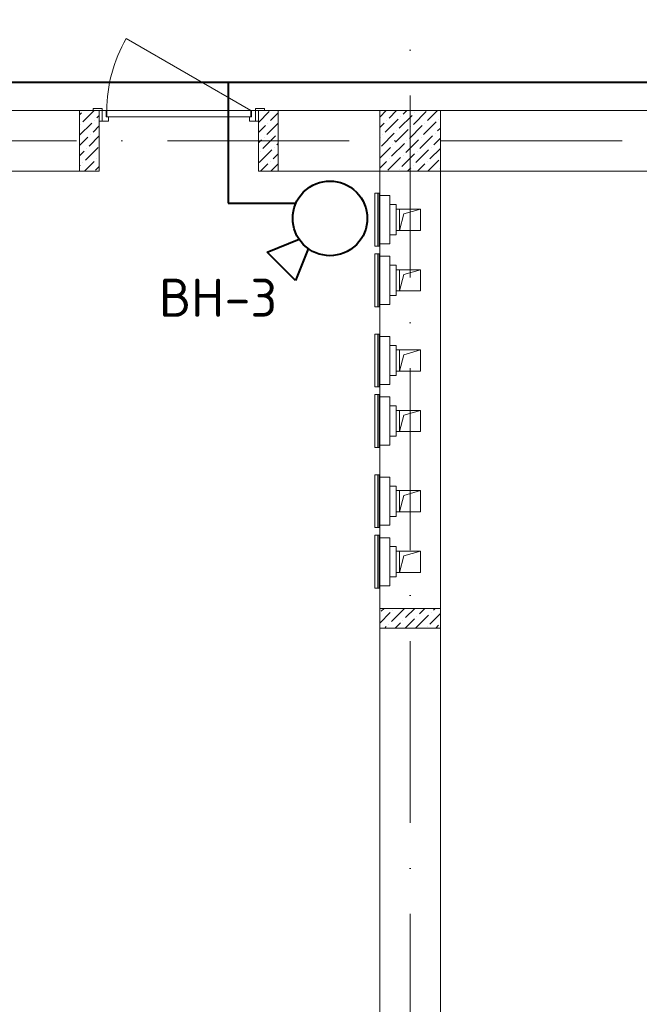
# Model space of a CAD drawing. Header units: millimetres. Extents: x 1114507 to 93926427, y 174473 to 817039.
# Tile 286 of 483: x 1816546 to 1820634, y 199428 to 205925. Entities that reach past the tile are written whole.
import ezdxf

# ---------------------------------------------------------------- set-up
doc = ezdxf.new("R2010")
doc.units = ezdxf.units.MM
doc.linetypes.add('ACAD_ISO10W100', pattern=[18, 12, -3, 0, -3])
doc.linetypes.add('ADSK_Скрыто', pattern=[6, 3, -3])
for name, color, linetype, lineweight in [('_Hidden_', 7, 'ADSK_Скрыто', 9), ('Doors', 86, 'Continuous', 13), ('Mechanical Equipment', 7, 'Continuous', 18), ('размеры', 12, 'Continuous', 15)]:
    doc.layers.add(name, color=color, linetype=linetype, lineweight=lineweight)
doc.layers.add('PDF28_Text', color=7, linetype='Continuous')
doc.layers.add('ventilatsiya', color=7, linetype='Continuous')
doc.styles.add('PDF ISOCPEUR', font='isocpeur.TTF')

# ---------------------------------------------------------------- blocks, each defined once
blk = doc.blocks.new('blokqav3mak')
at = {"color": 1, "linetype": 'ACAD_ISO10W100', "lineweight": 0, "ltscale": 100}
for p, q in [((1612766.4, 782425.1), (1612766.4, 766825.1)), ((1626766.4, 773125.1), (1599766.4, 773125.1))]:
    blk.add_line(p, q, dxfattribs=at)
at = {"lineweight": 0, "ltscale": 100}
for p, q in [((1610716.4, 773325.1), (1602966.4, 773325.1)), ((1610716.4, 772925.1), (1610716.4, 773325.1)), ((1612966.4, 773325.1), (1611766.4, 773325.1)), ((1611766.4, 772925.1), (1611766.4, 773325.1)), ((1615116.4, 773325.1), (1612966.4, 773325.1)), ((1612966.4, 773325.1), (1612966.4, 767025.1)), ((1610716.4, 772925.1), (1603366.4, 772925.1)), ((1612566.4, 772925.1), (1611766.4, 772925.1)), ((1612566.4, 772925.1), (1612566.4, 767025.1)), ((1615116.4, 772925.1), (1612966.4, 772925.1))]:
    blk.add_line(p, q, dxfattribs=at)
at = {"linetype": 'Continuous', "lineweight": 0, "ltscale": 100}
for p, q in [((1610586.4, 773297.2, 0), (1610599.3, 773310.1, 0)), ((1610607.7, 773251.2, 0), (1610681.7, 773325.1, 0)), ((1610700.3, 773276.4, 0), (1610716.4, 773292.5, 0)), ((1611766.4, 773247.5, 0), (1611837.4, 773318.5, 0)), ((1611845.8, 773259.6, 0), (1611896.4, 773310.1, 0)), ((1612566.4, 773281.7), (1612609.7, 773325.1)), ((1612628.3, 773276.3), (1612677.1, 773325.1)), ((1612695.7, 773209), (1612779.9, 773293.2)), ((1612720.9, 773301.6), (1612744.5, 773325.1)), ((1612788.3, 773234.2), (1612872.5, 773318.4)), ((1612796.7, 773310), (1612796.7, 773310)), ((1612880.9, 773259.5), (1612946.5, 773325.1)), ((1610586.4, 773162.5, 0), (1610666.7, 773242.8, 0)), ((1610590.9, 773234.3, 0), (1610590.9, 773234.3, 0)), ((1610675.1, 773183.8, 0), (1610716.4, 773225.1, 0)), ((1610683.5, 773259.6, 0), (1610683.5, 773259.6, 0)), ((1611766.4, 773180.1, 0), (1611812.2, 773225.9, 0)), ((1611820.6, 773167, 0), (1611896.4, 773242.8, 0)), ((1611829, 773242.8, 0), (1611829, 773242.8, 0)), ((1612566.4, 773214.4), (1612594.7, 773242.7)), ((1612603.1, 773183.7), (1612687.3, 773267.9)), ((1612611.5, 773259.5), (1612611.5, 773259.5)), ((1612704.1, 773284.8), (1612704.1, 773284.8)), ((1612763, 773141.6), (1612847.2, 773225.8)), ((1612855.7, 773166.9), (1612939.8, 773251.1)), ((1612864.1, 773242.7), (1612864.1, 773242.7)), ((1612956.7, 773267.9), (1612956.7, 773267.9)), ((1610649.8, 773091.2, 0), (1610716.4, 773157.7, 0)), ((1610658.2, 773167, 0), (1610658.2, 773167, 0)), ((1611795.3, 773074.4, 0), (1611879.5, 773158.6, 0)), ((1611896.3, 773175.4, 0), (1611896.3, 773175.4, 0)), ((1612577.8, 773091.1), (1612662, 773175.3)), ((1612586.2, 773166.9), (1612586.2, 773166.9)), ((1612670.4, 773116.4), (1612754.6, 773200.6)), ((1612678.9, 773192.2), (1612678.9, 773192.2)), ((1612771.5, 773217.4), (1612771.5, 773217.4)), ((1612830.4, 773074.3), (1612914.6, 773158.5)), ((1612931.4, 773175.3), (1612931.4, 773175.3)), ((1612948.3, 773192.2), (1612966.4, 773210.2)), ((1610586.4, 773095.1, 0), (1610641.4, 773150.1, 0)), ((1611766.4, 773112.8, 0), (1611786.9, 773133.3, 0)), ((1611803.7, 773150.1, 0), (1611803.7, 773150.1, 0)), ((1611887.9, 773099.6, 0), (1611896.4, 773108.1, 0)), ((1612566.4, 773147), (1612569.4, 773150.1)), ((1612645.2, 773023.8), (1612729.4, 773108)), ((1612653.6, 773099.5), (1612653.6, 773099.5)), ((1612737.8, 773049), (1612822, 773133.2)), ((1612746.2, 773124.8), (1612746.2, 773124.8)), ((1612838.8, 773150.1), (1612838.8, 773150.1)), ((1612923, 773099.5), (1612966.4, 773142.9)), ((1610586.4, 773027.7, 0), (1610616.1, 773057.5, 0)), ((1610624.6, 772998.6, 0), (1610708.8, 773082.8, 0)), ((1610633, 773074.4, 0), (1610633, 773074.4, 0)), ((1611770.1, 772981.8, 0), (1611854.2, 773066, 0)), ((1611778.5, 773057.5, 0), (1611778.5, 773057.5, 0)), ((1611862.7, 773007, 0), (1611896.4, 773040.7, 0)), ((1611871.1, 773082.8, 0), (1611871.1, 773082.8, 0)), ((1612566.4, 773012.3), (1612636.8, 773082.7)), ((1612712.5, 772956.4), (1612796.7, 773040.6)), ((1612720.9, 773032.2), (1612720.9, 773032.2)), ((1612805.1, 772981.7), (1612889.3, 773065.9)), ((1612813.6, 773057.4), (1612813.6, 773057.4)), ((1612897.7, 773006.9), (1612966.4, 773075.5)), ((1612906.2, 773082.7), (1612906.2, 773082.7)), ((1610586.4, 772960.4, 0), (1610590.9, 772964.9, 0)), ((1610607.7, 772981.8, 0), (1610607.7, 772981.8, 0)), ((1610618.4, 772925.1, 0), (1610683.5, 772990.2, 0)), ((1610700.3, 773007, 0), (1610700.3, 773007, 0)), ((1611780.7, 772925.1, 0), (1611829, 772973.3, 0)), ((1611845.8, 772990.2, 0), (1611845.8, 772990.2, 0)), ((1611848.1, 772925.1, 0), (1611896.4, 772973.4, 0)), ((1612566.4, 772944.9), (1612611.5, 772990.1)), ((1612619.9, 772931.2), (1612704.1, 773015.4)), ((1612628.3, 773006.9), (1612628.3, 773006.9)), ((1612788.3, 772964.8), (1612788.3, 772964.8)), ((1612815.9, 772925.1), (1612864.1, 772973.3)), ((1612880.9, 772990.1), (1612880.9, 772990.1)), ((1612883.3, 772925.1), (1612956.7, 772998.5)), ((1610691.9, 772931.3, 0), (1610716.4, 772955.7, 0)), ((1612695.7, 772939.6), (1612695.7, 772939.6)), ((1612748.6, 772925.1), (1612771.5, 772948)), ((1612965.1, 772939.6), (1612966.4, 772940.8)), ((1612576.3, 770021.1, 0), (1612595.4, 770040.1, 0)), ((1612736.3, 769979, 0), (1612797.4, 770040.1, 0)), ((1612828.9, 770004.2, 0), (1612864.8, 770040.1, 0)), ((1612921.5, 770029.5, 0), (1612932.1, 770040.1, 0)), ((1612566.4, 769943.7, 0), (1612635.3, 770012.7, 0)), ((1612643.7, 769953.7, 0), (1612727.9, 770037.9, 0)), ((1612652.1, 770029.5, 0), (1612652.1, 770029.5, 0)), ((1612803.7, 769911.6, 0), (1612887.8, 769995.8, 0)), ((1612812.1, 769987.4, 0), (1612812.1, 769987.4, 0)), ((1612896.3, 769936.9, 0), (1612966.4, 770007, 0)), ((1612904.7, 770012.7, 0), (1612904.7, 770012.7, 0)), ((1612600.1, 769910.1, 0), (1612610, 769920.1, 0)), ((1612626.9, 769936.9, 0), (1612626.9, 769936.9, 0)), ((1612667.4, 769910.1, 0), (1612702.6, 769945.3, 0)), ((1612719.5, 769962.1, 0), (1612719.5, 769962.1, 0)), ((1612734.8, 769910.1, 0), (1612795.2, 769970.6, 0)), ((1612879.4, 769920.1, 0), (1612879.4, 769920.1, 0)), ((1612936.8, 769910.1, 0), (1612955.2, 769928.5, 0))]:
    blk.add_line(p, q, dxfattribs=at)
at = {"layer": '_Hidden_', "color": 5, "lineweight": 0}
for p, q in [((1612562.5, 772779.5), (1612563, 772779.5)), ((1612566.4, 772763.5), (1612566.4, 772763.9)), ((1612566.4, 772763.9), (1612566.4, 772763.5)), ((1612609.4, 772763.9), (1612609.4, 772763.5)), ((1612609.4, 772763.5), (1612609.4, 772763.9)), ((1612633.4, 772763.5), (1612633.4, 772763.9)), ((1612633.4, 772763.9), (1612633.4, 772763.5)), ((1612566.4, 772446.2), (1612566.4, 772445.9)), ((1612566.4, 772445.9), (1612566.4, 772446.2)), ((1612609.4, 772446.2), (1612609.4, 772445.9)), ((1612609.4, 772445.9), (1612609.4, 772446.2)), ((1612633.4, 772445.9), (1612633.4, 772446.2)), ((1612633.4, 772446.2), (1612633.4, 772445.9)), ((1612563, 772430.6), (1612562.5, 772430.6)), ((1612562.5, 772380), (1612563, 772380)), ((1612566.4, 772364), (1612566.4, 772364.3)), ((1612566.4, 772364.3), (1612566.4, 772364)), ((1612609.4, 772364.3), (1612609.4, 772364)), ((1612609.4, 772364), (1612609.4, 772364.3)), ((1612633.4, 772364), (1612633.4, 772364.3)), ((1612633.4, 772364.3), (1612633.4, 772364)), ((1612563, 772031.1), (1612562.5, 772031.1)), ((1612566.4, 772046.7), (1612566.4, 772046.3)), ((1612566.4, 772046.3), (1612566.4, 772046.7)), ((1612609.4, 772046.7), (1612609.4, 772046.3)), ((1612609.4, 772046.3), (1612609.4, 772046.7)), ((1612633.4, 772046.3), (1612633.4, 772046.7)), ((1612633.4, 772046.7), (1612633.4, 772046.3)), ((1612562.5, 771850.8), (1612563, 771850.8)), ((1612566.4, 771834.8), (1612566.4, 771835.1)), ((1612566.4, 771835.1), (1612566.4, 771834.8)), ((1612609.4, 771835.1), (1612609.4, 771834.8)), ((1612609.4, 771834.8), (1612609.4, 771835.1)), ((1612633.4, 771834.8), (1612633.4, 771835.1)), ((1612633.4, 771835.1), (1612633.4, 771834.8)), ((1612563, 771501.9), (1612562.5, 771501.9)), ((1612566.4, 771517.5), (1612566.4, 771517.1)), ((1612566.4, 771517.1), (1612566.4, 771517.5)), ((1612609.4, 771517.5), (1612609.4, 771517.1)), ((1612609.4, 771517.1), (1612609.4, 771517.5)), ((1612633.4, 771517.1), (1612633.4, 771517.5)), ((1612633.4, 771517.5), (1612633.4, 771517.1)), ((1612562.5, 771451.2), (1612563, 771451.2)), ((1612566.4, 771435.2), (1612566.4, 771435.6)), ((1612566.4, 771435.6), (1612566.4, 771435.2)), ((1612609.4, 771435.6), (1612609.4, 771435.2)), ((1612609.4, 771435.2), (1612609.4, 771435.6)), ((1612633.4, 771435.2), (1612633.4, 771435.6)), ((1612633.4, 771435.6), (1612633.4, 771435.2)), ((1612563, 771102.3), (1612562.5, 771102.3)), ((1612566.4, 771117.9), (1612566.4, 771117.6)), ((1612566.4, 771117.6), (1612566.4, 771117.9)), ((1612609.4, 771117.9), (1612609.4, 771117.6)), ((1612609.4, 771117.6), (1612609.4, 771117.9)), ((1612633.4, 771117.6), (1612633.4, 771117.9)), ((1612633.4, 771117.9), (1612633.4, 771117.6)), ((1612562.5, 770922), (1612563, 770922)), ((1612566.4, 770906), (1612566.4, 770906.4)), ((1612566.4, 770906.4), (1612566.4, 770906)), ((1612609.4, 770906.4), (1612609.4, 770906)), ((1612609.4, 770906), (1612609.4, 770906.4)), ((1612633.4, 770906), (1612633.4, 770906.4)), ((1612633.4, 770906.4), (1612633.4, 770906)), ((1612563, 770573.1), (1612562.5, 770573.1)), ((1612566.4, 770588.7), (1612566.4, 770588.4)), ((1612566.4, 770588.4), (1612566.4, 770588.7)), ((1612609.4, 770588.7), (1612609.4, 770588.4)), ((1612609.4, 770588.4), (1612609.4, 770588.7)), ((1612633.4, 770588.4), (1612633.4, 770588.7)), ((1612633.4, 770588.7), (1612633.4, 770588.4)), ((1612562.5, 770522.5), (1612563, 770522.5)), ((1612566.4, 770506.5), (1612566.4, 770506.8)), ((1612566.4, 770506.8), (1612566.4, 770506.5)), ((1612609.4, 770506.8), (1612609.4, 770506.5)), ((1612609.4, 770506.5), (1612609.4, 770506.8)), ((1612633.4, 770506.5), (1612633.4, 770506.8)), ((1612633.4, 770506.8), (1612633.4, 770506.5)), ((1612563, 770173.6), (1612562.5, 770173.6)), ((1612566.4, 770189.2), (1612566.4, 770188.8)), ((1612566.4, 770188.8), (1612566.4, 770189.2)), ((1612609.4, 770189.2), (1612609.4, 770188.8)), ((1612609.4, 770188.8), (1612609.4, 770189.2)), ((1612633.4, 770188.8), (1612633.4, 770189.2)), ((1612633.4, 770189.2), (1612633.4, 770188.8))]:
    blk.add_line(p, q, dxfattribs=at)
at = {"layer": 'Doors', "lineweight": 0}
for p, q in [((1611716.4, 773325.1), (1610893.6, 773800.1)), ((1610736.4, 773340.1), (1610676.4, 773340.1)), ((1610676.4, 773340.1), (1610676.4, 773325.1)), ((1610676.4, 773325.1), (1610736.4, 773325.1)), ((1610736.4, 773325.1), (1610716.4, 773325.1)), ((1610716.4, 773325.1), (1610716.4, 773255.1)), ((1610736.4, 773325.1), (1610736.4, 773340.1)), ((1610736.4, 773255.1), (1610736.4, 773325.1)), ((1610736.4, 773325.1), (1610761.4, 773325.1)), ((1610736.4, 773255.1), (1610736.4, 773325.1)), ((1610761.4, 773325.1), (1610761.4, 773285.1)), ((1611716.4, 773325.1), (1610766.4, 773325.1)), ((1610766.4, 773325.1), (1610766.4, 773285.1)), ((1611716.4, 773285.1), (1611716.4, 773325.1)), ((1611746.4, 773325.1), (1611721.4, 773325.1)), ((1611721.4, 773325.1), (1611721.4, 773285.1)), ((1611806.4, 773340.1), (1611746.4, 773340.1)), ((1611746.4, 773340.1), (1611746.4, 773325.1)), ((1611746.4, 773255.1), (1611746.4, 773325.1)), ((1611746.4, 773255.1), (1611746.4, 773325.1)), ((1611746.4, 773325.1), (1611766.4, 773325.1)), ((1611746.4, 773325.1), (1611806.4, 773325.1)), ((1611766.4, 773325.1), (1611766.4, 773255.1)), ((1611806.4, 773325.1), (1611806.4, 773340.1)), ((1610716.4, 773255.1), (1610736.4, 773255.1)), ((1610776.4, 773255.1), (1610736.4, 773255.1)), ((1610761.4, 773285.1), (1610776.4, 773285.1)), ((1610766.4, 773285.1), (1611716.4, 773285.1)), ((1610776.4, 773285.1), (1610776.4, 773255.1)), ((1611706.4, 773285.1), (1611706.4, 773255.1)), ((1611721.4, 773285.1), (1611706.4, 773285.1)), ((1611706.4, 773255.1), (1611746.4, 773255.1)), ((1611766.4, 773255.1), (1611746.4, 773255.1))]:
    blk.add_line(p, q, dxfattribs=at)
blk.add_arc((1611716.4, 773325.1), 950, 150, 180, dxfattribs=at)
at = {"layer": 'Mechanical Equipment', "color": 5, "lineweight": 0}
for p, q in [((1612534.3, 772779.5), (1612534.3, 772430.6)), ((1612534.3, 772779.5), (1612543.9, 772779.5)), ((1612543.9, 772779.5), (1612553.3, 772779.5)), ((1612553.3, 772779.5), (1612563, 772779.5)), ((1612553.3, 772430.6), (1612553.3, 772779.5)), ((1612563, 772430.6), (1612563, 772779.5)), ((1612563.3, 772430.6), (1612563.3, 772779.5)), ((1612609.4, 772763.9), (1612566.4, 772763.9)), ((1612566.4, 772753.9), (1612566.4, 772763.9)), ((1612566.4, 772763.9), (1612566.4, 772763.5)), ((1612566.4, 772455.9), (1612566.4, 772753.9)), ((1612633.4, 772763.9), (1612609.4, 772763.9)), ((1612609.4, 772763.9), (1612609.4, 772763.5)), ((1612609.4, 772763.5), (1612609.4, 772763.9)), ((1612633.4, 772763.5), (1612633.4, 772763.9)), ((1612633.4, 772763.9), (1612633.4, 772753.9)), ((1612633.4, 772753.9), (1612633.4, 772455.9)), ((1612674.6, 772704.9), (1612633.4, 772704.9)), ((1612674.6, 772704.9), (1612674.6, 772504.9)), ((1612566.4, 772445.9), (1612566.4, 772455.9)), ((1612566.4, 772446.2), (1612566.4, 772445.9)), ((1612566.4, 772445.9), (1612609.4, 772445.9)), ((1612609.4, 772446.2), (1612609.4, 772445.9)), ((1612609.4, 772445.9), (1612609.4, 772446.2)), ((1612609.4, 772445.9), (1612633.4, 772445.9)), ((1612633.4, 772504.9), (1612674.6, 772504.9)), ((1612633.4, 772455.9), (1612633.4, 772445.9)), ((1612633.4, 772445.9), (1612633.4, 772446.2)), ((1612543.9, 772430.6), (1612534.3, 772430.6)), ((1612534.3, 772380), (1612534.3, 772031.1)), ((1612534.3, 772380), (1612543.9, 772380)), ((1612553.3, 772430.6), (1612543.9, 772430.6)), ((1612543.9, 772380), (1612553.3, 772380)), ((1612563, 772430.6), (1612553.3, 772430.6)), ((1612553.3, 772380), (1612563, 772380)), ((1612553.3, 772031.1), (1612553.3, 772380)), ((1612563, 772031.1), (1612563, 772380)), ((1612563.3, 772031.1), (1612563.3, 772380)), ((1612609.4, 772364.3), (1612566.4, 772364.3)), ((1612566.4, 772354.3), (1612566.4, 772364.3)), ((1612566.4, 772364.3), (1612566.4, 772364)), ((1612566.4, 772056.3), (1612566.4, 772354.3)), ((1612633.4, 772364.3), (1612609.4, 772364.3)), ((1612609.4, 772364.3), (1612609.4, 772364)), ((1612609.4, 772364), (1612609.4, 772364.3)), ((1612633.4, 772364), (1612633.4, 772364.3)), ((1612633.4, 772364.3), (1612633.4, 772354.3)), ((1612633.4, 772354.3), (1612633.4, 772056.3)), ((1612674.6, 772305.3), (1612633.4, 772305.3)), ((1612674.6, 772305.3), (1612674.6, 772105.3)), ((1612566.4, 772046.3), (1612566.4, 772056.3)), ((1612633.4, 772105.3), (1612674.6, 772105.3)), ((1612633.4, 772056.3), (1612633.4, 772046.3)), ((1612543.9, 772031.1), (1612534.3, 772031.1)), ((1612553.3, 772031.1), (1612543.9, 772031.1)), ((1612563, 772031.1), (1612553.3, 772031.1)), ((1612566.4, 772046.7), (1612566.4, 772046.3)), ((1612566.4, 772046.3), (1612609.4, 772046.3)), ((1612609.4, 772046.7), (1612609.4, 772046.3)), ((1612609.4, 772046.3), (1612609.4, 772046.7)), ((1612609.4, 772046.3), (1612633.4, 772046.3)), ((1612633.4, 772046.3), (1612633.4, 772046.7)), ((1612534.3, 771850.8), (1612534.3, 771501.9)), ((1612534.3, 771850.8), (1612543.9, 771850.8)), ((1612543.9, 771850.8), (1612553.3, 771850.8)), ((1612553.3, 771850.8), (1612563, 771850.8)), ((1612553.3, 771501.9), (1612553.3, 771850.8)), ((1612563, 771501.9), (1612563, 771850.8)), ((1612563.3, 771501.9), (1612563.3, 771850.8)), ((1612609.4, 771835.1), (1612566.4, 771835.1)), ((1612566.4, 771825.1), (1612566.4, 771835.1)), ((1612566.4, 771835.1), (1612566.4, 771834.8)), ((1612566.4, 771527.1), (1612566.4, 771825.1)), ((1612633.4, 771835.1), (1612609.4, 771835.1)), ((1612609.4, 771835.1), (1612609.4, 771834.8)), ((1612609.4, 771834.8), (1612609.4, 771835.1)), ((1612633.4, 771834.8), (1612633.4, 771835.1)), ((1612633.4, 771835.1), (1612633.4, 771825.1)), ((1612633.4, 771825.1), (1612633.4, 771527.1)), ((1612674.6, 771776.1), (1612633.4, 771776.1)), ((1612674.6, 771776.1), (1612674.6, 771576.1)), ((1612633.4, 771576.1), (1612674.6, 771576.1)), ((1612543.9, 771501.9), (1612534.3, 771501.9)), ((1612553.3, 771501.9), (1612543.9, 771501.9)), ((1612563, 771501.9), (1612553.3, 771501.9)), ((1612566.4, 771517.1), (1612566.4, 771527.1)), ((1612566.4, 771517.5), (1612566.4, 771517.1)), ((1612566.4, 771517.1), (1612609.4, 771517.1)), ((1612609.4, 771517.5), (1612609.4, 771517.1)), ((1612609.4, 771517.1), (1612609.4, 771517.5)), ((1612609.4, 771517.1), (1612633.4, 771517.1)), ((1612633.4, 771527.1), (1612633.4, 771517.1)), ((1612633.4, 771517.1), (1612633.4, 771517.5)), ((1612534.3, 771451.2), (1612534.3, 771102.3)), ((1612534.3, 771451.2), (1612543.9, 771451.2)), ((1612543.9, 771451.2), (1612553.3, 771451.2)), ((1612553.3, 771451.2), (1612563, 771451.2)), ((1612553.3, 771102.3), (1612553.3, 771451.2)), ((1612563, 771102.3), (1612563, 771451.2)), ((1612563.3, 771102.3), (1612563.3, 771451.2)), ((1612609.4, 771435.6), (1612566.4, 771435.6)), ((1612566.4, 771425.6), (1612566.4, 771435.6)), ((1612566.4, 771435.6), (1612566.4, 771435.2)), ((1612566.4, 771127.6), (1612566.4, 771425.6)), ((1612633.4, 771435.6), (1612609.4, 771435.6)), ((1612609.4, 771435.6), (1612609.4, 771435.2)), ((1612609.4, 771435.2), (1612609.4, 771435.6)), ((1612633.4, 771435.2), (1612633.4, 771435.6)), ((1612633.4, 771435.6), (1612633.4, 771425.6)), ((1612633.4, 771425.6), (1612633.4, 771127.6)), ((1612674.6, 771376.6), (1612633.4, 771376.6)), ((1612674.6, 771376.6), (1612674.6, 771176.6)), ((1612633.4, 771176.6), (1612674.6, 771176.6)), ((1612543.9, 771102.3), (1612534.3, 771102.3)), ((1612553.3, 771102.3), (1612543.9, 771102.3)), ((1612563, 771102.3), (1612553.3, 771102.3)), ((1612566.4, 771117.6), (1612566.4, 771127.6)), ((1612566.4, 771117.9), (1612566.4, 771117.6)), ((1612566.4, 771117.6), (1612609.4, 771117.6)), ((1612609.4, 771117.9), (1612609.4, 771117.6)), ((1612609.4, 771117.6), (1612609.4, 771117.9)), ((1612609.4, 771117.6), (1612633.4, 771117.6)), ((1612633.4, 771127.6), (1612633.4, 771117.6)), ((1612633.4, 771117.6), (1612633.4, 771117.9)), ((1612534.3, 770922), (1612534.3, 770573.1)), ((1612534.3, 770922), (1612543.9, 770922)), ((1612543.9, 770922), (1612553.3, 770922)), ((1612553.3, 770922), (1612563, 770922)), ((1612553.3, 770573.1), (1612553.3, 770922)), ((1612563, 770573.1), (1612563, 770922)), ((1612563.3, 770573.1), (1612563.3, 770922)), ((1612609.4, 770906.4), (1612566.4, 770906.4)), ((1612566.4, 770896.4), (1612566.4, 770906.4)), ((1612566.4, 770906.4), (1612566.4, 770906)), ((1612566.4, 770598.4), (1612566.4, 770896.4)), ((1612633.4, 770906.4), (1612609.4, 770906.4)), ((1612609.4, 770906.4), (1612609.4, 770906)), ((1612609.4, 770906), (1612609.4, 770906.4)), ((1612633.4, 770906), (1612633.4, 770906.4)), ((1612633.4, 770906.4), (1612633.4, 770896.4)), ((1612633.4, 770896.4), (1612633.4, 770598.4)), ((1612674.6, 770847.4), (1612633.4, 770847.4)), ((1612674.6, 770847.4), (1612674.6, 770647.4)), ((1612633.4, 770647.4), (1612674.6, 770647.4)), ((1612543.9, 770573.1), (1612534.3, 770573.1)), ((1612553.3, 770573.1), (1612543.9, 770573.1)), ((1612563, 770573.1), (1612553.3, 770573.1)), ((1612566.4, 770588.4), (1612566.4, 770598.4)), ((1612566.4, 770588.7), (1612566.4, 770588.4)), ((1612566.4, 770588.4), (1612609.4, 770588.4)), ((1612609.4, 770588.7), (1612609.4, 770588.4)), ((1612609.4, 770588.4), (1612609.4, 770588.7)), ((1612609.4, 770588.4), (1612633.4, 770588.4)), ((1612633.4, 770598.4), (1612633.4, 770588.4)), ((1612633.4, 770588.4), (1612633.4, 770588.7)), ((1612534.3, 770522.5), (1612534.3, 770173.6)), ((1612534.3, 770522.5), (1612543.9, 770522.5)), ((1612543.9, 770522.5), (1612553.3, 770522.5)), ((1612553.3, 770522.5), (1612563, 770522.5)), ((1612553.3, 770173.6), (1612553.3, 770522.5)), ((1612563, 770173.6), (1612563, 770522.5)), ((1612563.3, 770173.6), (1612563.3, 770522.5)), ((1612609.4, 770506.8), (1612566.4, 770506.8)), ((1612566.4, 770496.8), (1612566.4, 770506.8)), ((1612566.4, 770506.8), (1612566.4, 770506.5)), ((1612566.4, 770198.8), (1612566.4, 770496.8)), ((1612633.4, 770506.8), (1612609.4, 770506.8)), ((1612609.4, 770506.8), (1612609.4, 770506.5)), ((1612609.4, 770506.5), (1612609.4, 770506.8)), ((1612633.4, 770506.5), (1612633.4, 770506.8)), ((1612633.4, 770506.8), (1612633.4, 770496.8)), ((1612633.4, 770496.8), (1612633.4, 770198.8)), ((1612674.6, 770447.8), (1612633.4, 770447.8)), ((1612674.6, 770447.8), (1612674.6, 770247.8)), ((1612633.4, 770247.8), (1612674.6, 770247.8)), ((1612543.9, 770173.6), (1612534.3, 770173.6)), ((1612553.3, 770173.6), (1612543.9, 770173.6)), ((1612563, 770173.6), (1612553.3, 770173.6)), ((1612566.4, 770188.8), (1612566.4, 770198.8)), ((1612566.4, 770189.2), (1612566.4, 770188.8)), ((1612566.4, 770188.8), (1612609.4, 770188.8)), ((1612609.4, 770189.2), (1612609.4, 770188.8)), ((1612609.4, 770188.8), (1612609.4, 770189.2)), ((1612609.4, 770188.8), (1612633.4, 770188.8)), ((1612633.4, 770198.8), (1612633.4, 770188.8)), ((1612633.4, 770188.8), (1612633.4, 770189.2))]:
    blk.add_line(p, q, dxfattribs=at)
at = {"layer": 'ventilatsiya', "lineweight": 0, "ltscale": 100}
for p, q in [((1612741.7, 772674.9), (1612674.6, 772674.9)), ((1612836.4, 772674.9), (1612696.4, 772674.9)), ((1612696.4, 772674.9), (1612696.4, 772534.9)), ((1612696.4, 772534.9), (1612725.5, 772643.2)), ((1612725.5, 772643.2), (1612836.4, 772674.9)), ((1612836.4, 772534.9), (1612836.4, 772674.9)), ((1612741.7, 772534.9), (1612674.6, 772534.9)), ((1612696.4, 772534.9), (1612836.4, 772534.9)), ((1612741.7, 772275.3), (1612674.6, 772275.3)), ((1612836.4, 772275.3), (1612696.4, 772275.3)), ((1612696.4, 772275.3), (1612696.4, 772135.3)), ((1612725.5, 772243.7), (1612836.4, 772275.3)), ((1612836.4, 772135.3), (1612836.4, 772275.3)), ((1612696.4, 772135.3), (1612725.5, 772243.7)), ((1612741.7, 772135.3), (1612674.6, 772135.3)), ((1612696.4, 772135.3), (1612836.4, 772135.3)), ((1612741.7, 771746.1), (1612674.6, 771746.1)), ((1612836.4, 771746.1), (1612696.4, 771746.1)), ((1612696.4, 771746.1), (1612696.4, 771606.1)), ((1612725.5, 771714.5), (1612836.4, 771746.1)), ((1612836.4, 771606.1), (1612836.4, 771746.1)), ((1612696.4, 771606.1), (1612725.5, 771714.5)), ((1612741.7, 771606.1), (1612674.6, 771606.1)), ((1612696.4, 771606.1), (1612836.4, 771606.1)), ((1612741.7, 771346.6), (1612674.6, 771346.6)), ((1612836.4, 771346.6), (1612696.4, 771346.6)), ((1612696.4, 771346.6), (1612696.4, 771206.6)), ((1612725.5, 771314.9), (1612836.4, 771346.6)), ((1612836.4, 771206.6), (1612836.4, 771346.6)), ((1612696.4, 771206.6), (1612725.5, 771314.9)), ((1612741.7, 771206.6), (1612674.6, 771206.6)), ((1612696.4, 771206.6), (1612836.4, 771206.6)), ((1612741.7, 770817.4), (1612674.6, 770817.4)), ((1612836.4, 770817.4), (1612696.4, 770817.4)), ((1612696.4, 770817.4), (1612696.4, 770677.4)), ((1612696.4, 770677.4), (1612725.5, 770785.7)), ((1612725.5, 770785.7), (1612836.4, 770817.4)), ((1612836.4, 770677.4), (1612836.4, 770817.4)), ((1612741.7, 770677.4), (1612674.6, 770677.4)), ((1612696.4, 770677.4), (1612836.4, 770677.4)), ((1612741.7, 770417.8), (1612674.6, 770417.8)), ((1612836.4, 770417.8), (1612696.4, 770417.8)), ((1612696.4, 770417.8), (1612696.4, 770277.8)), ((1612696.4, 770277.8), (1612725.5, 770386.2)), ((1612725.5, 770386.2), (1612836.4, 770417.8)), ((1612836.4, 770277.8), (1612836.4, 770417.8)), ((1612741.7, 770277.8), (1612674.6, 770277.8)), ((1612696.4, 770277.8), (1612836.4, 770277.8))]:
    blk.add_line(p, q, dxfattribs=at)
at = {"layer": 'размеры', "lineweight": 0, "ltscale": 5}
for p, q in [((1610586.4, 773325.1), (1610716.4, 773325.1)), ((1610586.4, 772925.1), (1610586.4, 773325.1)), ((1610716.4, 773325.1), (1610716.4, 772925.1)), ((1611896.4, 773325.1), (1611766.4, 773325.1)), ((1611766.4, 773325.1), (1611766.4, 772925.1)), ((1611896.4, 772925.1), (1611896.4, 773325.1)), ((1612966.4, 773325.1), (1612566.4, 773325.1)), ((1612566.4, 773325.1), (1612566.4, 772925.1)), ((1612966.4, 772925.1), (1612966.4, 773325.1)), ((1610716.4, 772925.1), (1610586.4, 772925.1)), ((1611766.4, 772925.1), (1611896.4, 772925.1)), ((1612566.4, 772925.1), (1612966.4, 772925.1)), ((1612566.4, 769910.1), (1612566.4, 770040.1)), ((1612566.4, 770040.1), (1612966.4, 770040.1)), ((1612966.4, 770040.1), (1612566.4, 770040.1)), ((1612566.4, 770040.1), (1612566.4, 769910.1)), ((1612966.4, 770040.1), (1612966.4, 769910.1)), ((1612966.4, 769910.1), (1612966.4, 770040.1)), ((1612966.4, 769910.1), (1612566.4, 769910.1)), ((1612566.4, 769910.1), (1612966.4, 769910.1))]:
    blk.add_line(p, q, dxfattribs=at)
blk = doc.blocks.new('963')
at = {"color": 5, "lineweight": 40}
for p, q in [((-23594315.3, -28647162.4), (-23594107.2, -28647073.1)), ((-23594107.2, -28647073.1), (-23594107.2, -28647336.5)), ((-23594107.2, -28647336.5), (-23594316.5, -28647250.1))]:
    blk.add_line(p, q, dxfattribs=at)
blk.add_ellipse((-23594558.2, -28647202.9), major_axis=(235.5, 71.9), ratio=1, start_param=-0.296262, end_param=5.986923, dxfattribs=at)

msp = doc.modelspace()

# ---------------------------------------------------------------- linework, layer by layer
at = {"color": 5, "lineweight": 40, "ltscale": 100}
for p, q in [((1806521.9, 205513.7), (1831921.3, 205513.7)), ((1817921.3, 205513.7), (1817921.3, 204713.7)), ((1817921.3, 204713.7), (1818368, 204713.7))]:
    msp.add_line(p, q, dxfattribs=at)

# ---------------------------------------------------------------- block references
at = {"color": 0}
msp.add_blockref('blokqav3mak', (206354.9, -567999.8), dxfattribs=at)
at = {"color": 5, "lineweight": 35, "rotation": 224.9397629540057}
msp.add_blockref('963', (5352513.8, -36739625), dxfattribs=at)

# ---------------------------------------------------------------- texts
at = {"layer": 'PDF28_Text', "lineweight": 35, "insert": (1817464.8, 203965.2), "char_height": 251.09, "attachment_point": 7, "style": 'PDF ISOCPEUR'}
msp.add_mtext('ВН-3', dxfattribs=at)

doc.saveas('drawing.dxf')
